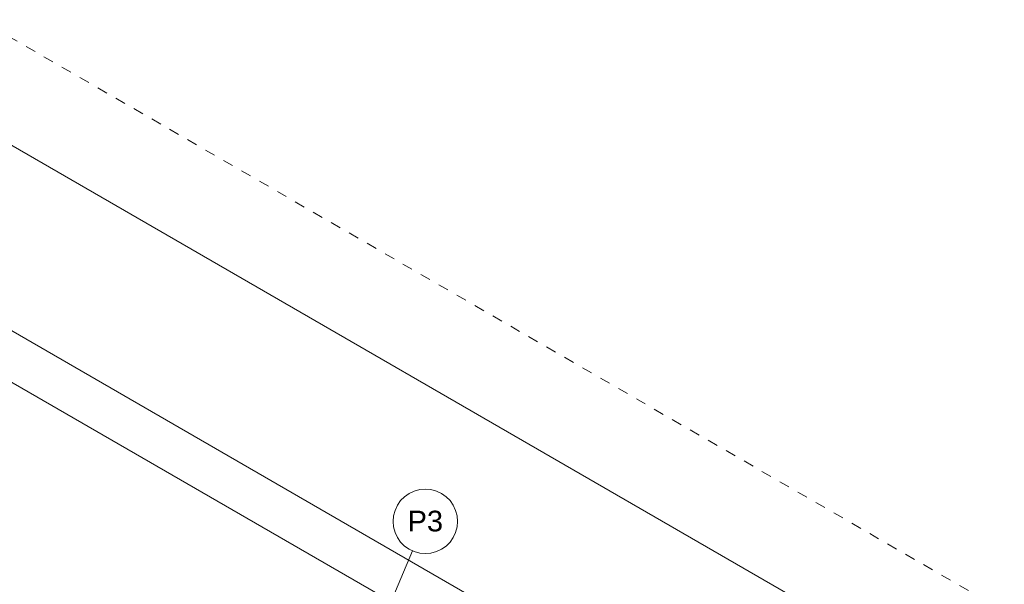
# Model space of a CAD drawing. Header units: millimetres. Extents: x -261 to 187, y -214 to 106.
# Tile 310 of 656: x -96.5 to -87, y -195.55 to -190.1. Entities that reach past the tile are written whole.
import ezdxf

# ---------------------------------------------------------------- set-up
doc = ezdxf.new("R2010")
doc.units = ezdxf.units.MM
doc.header["$LTSCALE"] = 0.005
doc.header["$MEASUREMENT"] = 0
doc.linetypes.add('JIS_02_2.0', pattern=[0.3, 0.2, -0.1])
doc.linetypes.add('NULL', pattern=[0])
for name, color, linetype, lineweight in [('DI-Indicação peça', 7, 'Continuous', 15), ('DI-Tabelas', 7, 'Continuous', 13), ('DI-Área do detalhe', 7, 'JIS_02_2.0', 9), ('IFC-Cobertura-Contorno', 253, 'Continuous', 5), ('IFC-Parede-Contorno', 9, 'Continuous', 5)]:
    doc.layers.add(name, color=color, linetype=linetype, lineweight=lineweight)
doc.styles.add('Arial', font='arial.ttf')

msp = doc.modelspace()

# ---------------------------------------------------------------- linework, layer by layer
at = {"layer": 'DI-Indicação peça'}
msp.add_line((-92.7065, -195.2296), (-92.9673, -195.8385), dxfattribs=at)
msp.add_lwpolyline([(-92.2733, -194.9439), (-92.278, -194.8899), (-92.292, -194.8375), (-92.3149, -194.7884), (-92.346, -194.744), (-92.3843, -194.7057), (-92.4287, -194.6746), (-92.4778, -194.6517), (-92.5302, -194.6377), (-92.5842, -194.633), (-92.6382, -194.6377), (-92.6905, -194.6517), (-92.7396, -194.6746), (-92.784, -194.7057), (-92.8223, -194.744), (-92.8534, -194.7884), (-92.8763, -194.8375), (-92.8903, -194.8899), (-92.8951, -194.9439), (-92.8903, -194.9978), (-92.8763, -195.0502), (-92.8534, -195.0993), (-92.8223, -195.1437), (-92.784, -195.182), (-92.7396, -195.2131), (-92.6905, -195.236), (-92.6382, -195.25), (-92.5842, -195.2547), (-92.5302, -195.25), (-92.4778, -195.236), (-92.4287, -195.2131), (-92.3843, -195.182), (-92.346, -195.1437), (-92.3149, -195.0993), (-92.292, -195.0502), (-92.278, -194.9978), (-92.2733, -194.9439)], dxfattribs=at)
at = {"layer": 'DI-Área do detalhe'}
msp.add_lwpolyline([(-86.9974, -195.8114), (-96.8827, -190.1041), (-110.7673, -198.1203), (-100.8819, -203.8276), (-86.9974, -195.8114)], dxfattribs=at)
at = {"layer": 'IFC-Cobertura-Contorno', "lineweight": 5}
msp.add_line((-92.0113, -196.2374), (-99.7586, -191.7645), dxfattribs=at)
at = {"layer": 'IFC-Parede-Contorno', "lineweight": 5}
for p, q in [((-87.8943, -196.3292), (-97.7797, -190.6219)), ((-91.0231, -196.3117), (-99.3289, -191.5164))]:
    msp.add_line(p, q, dxfattribs=at)

# ---------------------------------------------------------------- texts
at = {"layer": 'DI-Tabelas', "linetype": 'NULL', "insert": (-92.5842, -195.0439), "char_height": 0.2, "width": 0.683537, "attachment_point": 8, "line_spacing_factor": 0.6, "style": 'Arial'}
msp.add_mtext('P3', dxfattribs=at)

doc.saveas('drawing.dxf')
